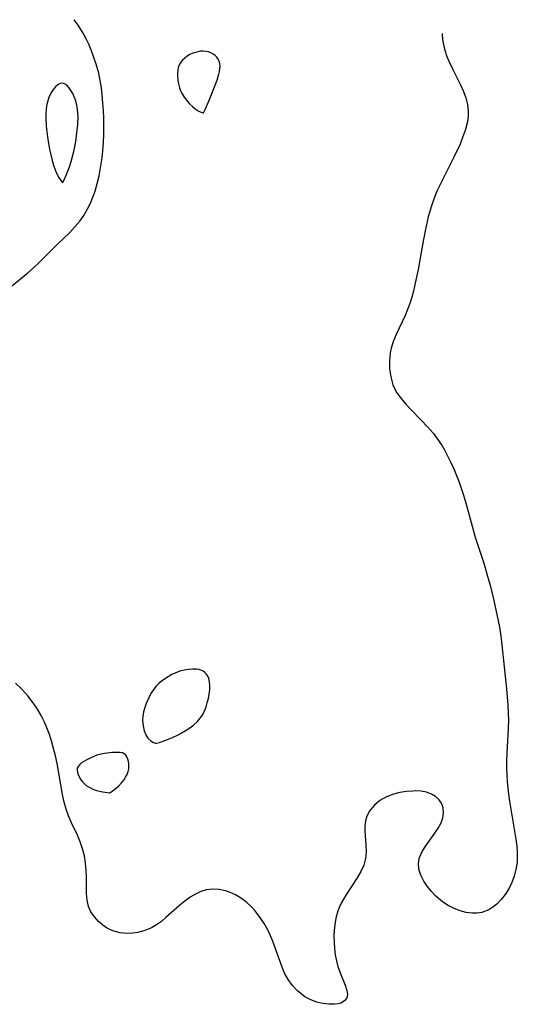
# Model space of a CAD drawing. Header units: metres. Extents: x 1073367 to 1082519, y 1569854 to 1574957.
# Tile 623 of 656: x 1078349 to 1078456, y 1574563 to 1574773. Entities that reach past the tile are written whole.
import ezdxf

# ---------------------------------------------------------------- set-up
doc = ezdxf.new("R2010")
doc.units = ezdxf.units.M
doc.layers.add('CGG_CurvaNivelLidar_v1', color=253, linetype='Continuous', lineweight=30)

msp = doc.modelspace()

# ---------------------------------------------------------------- linework, layer by layer
at = {"layer": 'CGG_CurvaNivelLidar_v1'}
for p, q in [((1078361.7422, 1574771.7796, 70), (1078360.9209, 1574772.9372, 70)), ((1078362.686, 1574770.2737, 70), (1078361.7422, 1574771.7796, 70)), ((1078363.5373, 1574768.7127, 70), (1078362.686, 1574770.2737, 70)), ((1078364.0178, 1574767.7092, 70), (1078363.5373, 1574768.7127, 70)), ((1078439.4742, 1574770.0172, 70), (1078439.4685, 1574769.5934, 70)), ((1078439.4685, 1574769.5934, 70), (1078439.6073, 1574768.2904, 70)), ((1078364.6136, 1574766.3221, 70), (1078364.0178, 1574767.7092, 70)), ((1078439.6073, 1574768.2904, 70), (1078439.963, 1574766.6854, 70)), ((1078439.963, 1574766.6854, 70), (1078440.4879, 1574765.079, 70)), ((1078365.1499, 1574764.9081, 70), (1078364.6136, 1574766.3221, 70)), ((1078365.6262, 1574763.4708, 70), (1078365.1499, 1574764.9081, 70)), ((1078384.0592, 1574764.3295, 70), (1078383.6515, 1574763.8597, 70)), ((1078384.5351, 1574764.7569, 70), (1078384.0592, 1574764.3295, 70)), ((1078385.0627, 1574765.1422, 70), (1078384.5351, 1574764.7569, 70)), ((1078385.6304, 1574765.4813, 70), (1078385.0627, 1574765.1422, 70)), ((1078386.2305, 1574765.7654, 70), (1078385.6304, 1574765.4813, 70)), ((1078386.7816, 1574765.961, 70), (1078386.2305, 1574765.7654, 70)), ((1078387.3458, 1574766.1038, 70), (1078386.7816, 1574765.961, 70)), ((1078387.9155, 1574766.1909, 70), (1078387.3458, 1574766.1038, 70)), ((1078388.4835, 1574766.2151, 70), (1078387.9155, 1574766.1909, 70)), ((1078389.0504, 1574766.1678, 70), (1078388.4835, 1574766.2151, 70)), ((1078389.5986, 1574766.0513, 70), (1078389.0504, 1574766.1678, 70)), ((1078390.1174, 1574765.8681, 70), (1078389.5986, 1574766.0513, 70)), ((1078390.5939, 1574765.6156, 70), (1078390.1174, 1574765.8681, 70)), ((1078391.0009, 1574765.3041, 70), (1078390.5939, 1574765.6156, 70)), ((1078391.353, 1574764.9364, 70), (1078391.0009, 1574765.3041, 70)), ((1078391.6461, 1574764.5239, 70), (1078391.353, 1574764.9364, 70)), ((1078391.8719, 1574764.0751, 70), (1078391.6461, 1574764.5239, 70)), ((1078440.4879, 1574765.079, 70), (1078440.9456, 1574763.9504, 70)), ((1078366.1564, 1574761.5236, 70), (1078365.6262, 1574763.4708, 70)), ((1078383.1291, 1574762.7717, 70), (1078383.0166, 1574762.1598, 70)), ((1078383.3351, 1574763.3425, 70), (1078383.1291, 1574762.7717, 70)), ((1078383.6515, 1574763.8597, 70), (1078383.3351, 1574763.3425, 70)), ((1078392.0176, 1574763.5959, 70), (1078391.8719, 1574764.0751, 70)), ((1078391.9502, 1574761.9203, 70), (1078392.0437, 1574762.4976, 70)), ((1078392.0731, 1574763.0581, 70), (1078392.0176, 1574763.5959, 70)), ((1078392.0437, 1574762.4976, 70), (1078392.0731, 1574763.0581, 70)), ((1078440.9456, 1574763.9504, 70), (1078441.7318, 1574762.2965, 70)), ((1078441.7318, 1574762.2965, 70), (1078443.3952, 1574759.0239, 70)), ((1078366.4765, 1574759.9731, 70), (1078366.1564, 1574761.5236, 70)), ((1078383.0166, 1574762.1598, 70), (1078382.9756, 1574761.5197, 70)), ((1078382.9756, 1574761.5197, 70), (1078382.9901, 1574760.8615, 70)), ((1078382.9901, 1574760.8615, 70), (1078383.0494, 1574760.1938, 70)), ((1078383.0494, 1574760.1938, 70), (1078383.1474, 1574759.5242, 70)), ((1078391.4213, 1574760.0769, 70), (1078391.8095, 1574761.3306, 70)), ((1078391.8095, 1574761.3306, 70), (1078391.9502, 1574761.9203, 70)), ((1078356.4958, 1574758.1307, 70.5), (1078356.0787, 1574757.5182, 70.5)), ((1078356.9487, 1574758.6546, 70.5), (1078356.4958, 1574758.1307, 70.5)), ((1078357.4237, 1574759.0676, 70.5), (1078356.9487, 1574758.6546, 70.5)), ((1078357.9088, 1574759.3375, 70.5), (1078357.4237, 1574759.0676, 70.5)), ((1078358.3932, 1574759.4216, 70.5), (1078357.9088, 1574759.3375, 70.5)), ((1078358.8784, 1574759.2794, 70.5), (1078358.3932, 1574759.4216, 70.5)), ((1078359.3482, 1574758.9447, 70.5), (1078358.8784, 1574759.2794, 70.5)), ((1078359.7979, 1574758.4647, 70.5), (1078359.3482, 1574758.9447, 70.5)), ((1078360.2209, 1574757.8745, 70.5), (1078359.7979, 1574758.4647, 70.5)), ((1078366.7256, 1574758.4043, 70), (1078366.4765, 1574759.9731, 70)), ((1078366.9196, 1574756.8222, 70), (1078366.7256, 1574758.4043, 70)), ((1078383.1474, 1574759.5242, 70), (1078383.4011, 1574758.4087, 70)), ((1078383.4011, 1574758.4087, 70), (1078383.626, 1574757.7708, 70)), ((1078389.7902, 1574755.9449, 70), (1078391.1653, 1574759.3618, 70)), ((1078391.1653, 1574759.3618, 70), (1078391.4213, 1574760.0769, 70)), ((1078443.3952, 1574759.0239, 70), (1078444.0017, 1574757.6556, 70)), ((1078355.4317, 1574756.1264, 70.5), (1078355.2074, 1574755.3774, 70.5)), ((1078355.714, 1574756.8322, 70.5), (1078355.4317, 1574756.1264, 70.5)), ((1078356.0787, 1574757.5182, 70.5), (1078355.714, 1574756.8322, 70.5)), ((1078360.6086, 1574757.1997, 70.5), (1078360.2209, 1574757.8745, 70.5)), ((1078360.949, 1574756.458, 70.5), (1078360.6086, 1574757.1997, 70.5)), ((1078361.2458, 1574755.6111, 70.5), (1078360.949, 1574756.458, 70.5)), ((1078367.0705, 1574755.2312, 70), (1078366.9196, 1574756.8222, 70)), ((1078383.626, 1574757.7708, 70), (1078383.9615, 1574757.0987, 70)), ((1078383.9615, 1574757.0987, 70), (1078384.4091, 1574756.3941, 70)), ((1078384.4091, 1574756.3941, 70), (1078384.9408, 1574755.6897, 70)), ((1078388.8533, 1574753.814, 70), (1078389.7902, 1574755.9449, 70)), ((1078444.0017, 1574757.6556, 70), (1078444.5044, 1574756.278, 70)), ((1078444.5044, 1574756.278, 70), (1078444.8676, 1574754.8868, 70)), ((1078355.0377, 1574754.5967, 70.5), (1078354.9229, 1574753.7931, 70.5)), ((1078355.2074, 1574755.3774, 70.5), (1078355.0377, 1574754.5967, 70.5)), ((1078361.4747, 1574754.7196, 70.5), (1078361.2458, 1574755.6111, 70.5)), ((1078361.6331, 1574753.7966, 70.5), (1078361.4747, 1574754.7196, 70.5)), ((1078367.1907, 1574753.4921, 70), (1078367.0705, 1574755.2312, 70)), ((1078384.9408, 1574755.6897, 70), (1078385.5288, 1574755.0177, 70)), ((1078385.5288, 1574755.0177, 70), (1078386.1459, 1574754.4101, 70)), ((1078386.1459, 1574754.4101, 70), (1078386.7641, 1574753.897, 70)), ((1078386.7641, 1574753.897, 70), (1078387.3531, 1574753.5046, 70)), ((1078388.5, 1574753.1109, 70), (1078388.8533, 1574753.814, 70)), ((1078444.8676, 1574754.8868, 70), (1078445.0407, 1574753.4886, 70)), ((1078354.8616, 1574752.9173, 70.5), (1078354.8527, 1574752.0293, 70.5)), ((1078354.8527, 1574752.0293, 70.5), (1078354.9535, 1574750.2352, 70.5)), ((1078354.9229, 1574753.7931, 70.5), (1078354.8616, 1574752.9173, 70.5)), ((1078361.7085, 1574753.0042, 70.5), (1078361.6331, 1574753.7966, 70.5)), ((1078361.6909, 1574750.5768, 70.5), (1078361.7384, 1574752.201, 70.5)), ((1078361.7384, 1574752.201, 70.5), (1078361.7085, 1574753.0042, 70.5)), ((1078367.2458, 1574752.0895, 70), (1078367.1907, 1574753.4921, 70)), ((1078367.2685, 1574750.3071, 70), (1078367.2458, 1574752.0895, 70)), ((1078387.3531, 1574753.5046, 70), (1078387.8418, 1574753.2599, 70)), ((1078387.8418, 1574753.2599, 70), (1078388.2256, 1574753.1242, 70)), ((1078388.2256, 1574753.1242, 70), (1078388.4557, 1574753.0872, 70)), ((1078388.4557, 1574753.0872, 70), (1078388.5, 1574753.1109, 70)), ((1078445.0118, 1574752.3385, 70), (1078444.8473, 1574751.184, 70)), ((1078445.0407, 1574753.4886, 70), (1078445.0118, 1574752.3385, 70)), ((1078354.9535, 1574750.2352, 70.5), (1078355.3167, 1574747.4064, 70.5)), ((1078361.5129, 1574748.7814, 70.5), (1078361.6909, 1574750.5768, 70.5)), ((1078367.2427, 1574748.5239, 70), (1078367.2685, 1574750.3071, 70)), ((1078444.8473, 1574751.184, 70), (1078444.4232, 1574749.5112, 70)), ((1078361.2409, 1574746.9413, 70.5), (1078361.5129, 1574748.7814, 70.5)), ((1078367.1674, 1574746.7434, 70), (1078367.2427, 1574748.5239, 70)), ((1078443.8389, 1574747.829, 70), (1078443.2722, 1574746.4281, 70)), ((1078444.4232, 1574749.5112, 70), (1078443.8389, 1574747.829, 70)), ((1078355.3167, 1574747.4064, 70.5), (1078355.6869, 1574745.3139, 70.5)), ((1078360.8134, 1574744.8388, 70.5), (1078361.2409, 1574746.9413, 70.5)), ((1078367.0361, 1574744.9696, 70), (1078367.1674, 1574746.7434, 70)), ((1078443.2722, 1574746.4281, 70), (1078441.9838, 1574743.6157, 70)), ((1078355.6869, 1574745.3139, 70.5), (1078356.2409, 1574742.9336, 70.5)), ((1078360.2631, 1574742.7014, 70.5), (1078360.8134, 1574744.8388, 70.5)), ((1078366.5598, 1574741.3502, 70), (1078366.8789, 1574743.5141, 70)), ((1078366.8789, 1574743.5141, 70), (1078367.0361, 1574744.9696, 70)), ((1078441.9838, 1574743.6157, 70), (1078439.611, 1574738.9619, 70)), ((1078356.2409, 1574742.9336, 70.5), (1078356.5402, 1574741.8865, 70.5)), ((1078356.5402, 1574741.8865, 70.5), (1078356.8732, 1574740.9111, 70.5)), ((1078359.2326, 1574739.7573, 70.5), (1078359.9111, 1574741.5714, 70.5)), ((1078359.9111, 1574741.5714, 70.5), (1078360.2631, 1574742.7014, 70.5)), ((1078366.2447, 1574739.6586, 70), (1078366.5598, 1574741.3502, 70)), ((1078356.8732, 1574740.9111, 70.5), (1078357.2408, 1574740.0449, 70.5)), ((1078357.2408, 1574740.0449, 70.5), (1078357.6662, 1574739.259, 70.5)), ((1078357.6662, 1574739.259, 70.5), (1078358.0591, 1574738.6722, 70.5)), ((1078358.7169, 1574738.6148, 70.5), (1078359.2326, 1574739.7573, 70.5)), ((1078365.8636, 1574737.992, 70), (1078366.2447, 1574739.6586, 70)), ((1078358.0591, 1574738.6722, 70.5), (1078358.3565, 1574738.3118, 70.5)), ((1078358.3565, 1574738.3118, 70.5), (1078358.5, 1574738.2092, 70.5)), ((1078358.5, 1574738.2092, 70.5), (1078358.7169, 1574738.6148, 70.5)), ((1078365.3958, 1574736.3602, 70), (1078365.8636, 1574737.992, 70)), ((1078439.611, 1574738.9619, 70), (1078438.3609, 1574736.3574, 70)), ((1078364.4062, 1574733.8208, 70), (1078364.938, 1574735.073, 70)), ((1078364.938, 1574735.073, 70), (1078365.3958, 1574736.3602, 70)), ((1078438.3609, 1574736.3574, 70), (1078437.7583, 1574734.906, 70)), ((1078363.7272, 1574732.4763, 70), (1078364.4062, 1574733.8208, 70)), ((1078437.1842, 1574733.2775, 70), (1078436.4921, 1574730.8728, 70)), ((1078437.7583, 1574734.906, 70), (1078437.1842, 1574733.2775, 70)), ((1078362.0955, 1574729.9621, 70), (1078362.9575, 1574731.1872, 70)), ((1078362.9575, 1574731.1872, 70), (1078363.7272, 1574732.4763, 70)), ((1078436.4921, 1574730.8728, 70), (1078435.8218, 1574727.9451, 70)), ((1078359.9847, 1574727.5734, 70), (1078361.0793, 1574728.7373, 70)), ((1078361.0793, 1574728.7373, 70), (1078362.0955, 1574729.9621, 70)), ((1078357.225, 1574724.9081, 70), (1078359.9847, 1574727.5734, 70)), ((1078435.8218, 1574727.9451, 70), (1078435.2383, 1574724.9659, 70)), ((1078354.4462, 1574722.141, 70), (1078357.225, 1574724.9081, 70)), ((1078435.2383, 1574724.9659, 70), (1078434.3142, 1574719.678, 70)), ((1078352.2102, 1574720.0223, 70), (1078353.345, 1574721.067, 70)), ((1078353.345, 1574721.067, 70), (1078354.4462, 1574722.141, 70)), ((1078346.7269, 1574715.4758, 70), (1078350.9973, 1574718.9857, 70)), ((1078350.9973, 1574718.9857, 70), (1078352.2102, 1574720.0223, 70)), ((1078434.3142, 1574719.678, 70), (1078433.9493, 1574717.748, 70)), ((1078433.9493, 1574717.748, 70), (1078433.3525, 1574715.0779, 70)), ((1078433.3525, 1574715.0779, 70), (1078432.9903, 1574713.7685, 70)), ((1078432.5584, 1574712.4484, 70), (1078432.0721, 1574711.1532, 70)), ((1078432.9903, 1574713.7685, 70), (1078432.5584, 1574712.4484, 70)), ((1078431.5411, 1574709.8838, 70), (1078429.6651, 1574705.8159, 70)), ((1078432.0721, 1574711.1532, 70), (1078431.5411, 1574709.8838, 70)), ((1078429.6651, 1574705.8159, 70), (1078429.1127, 1574704.4866, 70)), ((1078428.8758, 1574703.8337, 70), (1078428.6023, 1574702.9267, 70)), ((1078429.1127, 1574704.4866, 70), (1078428.8758, 1574703.8337, 70)), ((1078428.3909, 1574701.9272, 70), (1078428.2105, 1574700.2032, 70)), ((1078428.6023, 1574702.9267, 70), (1078428.3909, 1574701.9272, 70)), ((1078428.2105, 1574700.2032, 70), (1078428.239, 1574698.4716, 70)), ((1078428.239, 1574698.4716, 70), (1078428.4805, 1574696.7635, 70)), ((1078428.4805, 1574696.7635, 70), (1078428.9582, 1574695.1129, 70)), ((1078428.9582, 1574695.1129, 70), (1078429.2915, 1574694.3333, 70)), ((1078429.2915, 1574694.3333, 70), (1078429.8166, 1574693.3776, 70)), ((1078429.8166, 1574693.3776, 70), (1078430.6823, 1574692.1515, 70)), ((1078430.6823, 1574692.1515, 70), (1078431.6798, 1574690.9792, 70)), ((1078431.6798, 1574690.9792, 70), (1078432.697, 1574689.9047, 70)), ((1078432.697, 1574689.9047, 70), (1078435.0706, 1574687.5057, 70)), ((1078435.0706, 1574687.5057, 70), (1078436.3616, 1574686.1342, 70)), ((1078436.3616, 1574686.1342, 70), (1078437.59, 1574684.6998, 70)), ((1078437.59, 1574684.6998, 70), (1078438.3464, 1574683.7094, 70)), ((1078438.3464, 1574683.7094, 70), (1078439.4554, 1574682.0477, 70)), ((1078439.4554, 1574682.0477, 70), (1078440.0158, 1574681.0959, 70)), ((1078440.0158, 1574681.0959, 70), (1078440.7029, 1574679.8188, 70)), ((1078440.7029, 1574679.8188, 70), (1078441.3433, 1574678.512, 70)), ((1078441.3433, 1574678.512, 70), (1078441.9411, 1574677.1802, 70)), ((1078441.9411, 1574677.1802, 70), (1078442.9268, 1574674.7082, 70)), ((1078442.9268, 1574674.7082, 70), (1078443.3744, 1574673.4512, 70)), ((1078443.3744, 1574673.4512, 70), (1078443.988, 1574671.5626, 70)), ((1078443.988, 1574671.5626, 70), (1078444.555, 1574669.656, 70)), ((1078444.555, 1574669.656, 70), (1078446.5429, 1574662.5794, 70)), ((1078446.5429, 1574662.5794, 70), (1078448.3334, 1574657.0264, 70)), ((1078448.3334, 1574657.0264, 70), (1078449.1685, 1574654.2837, 70)), ((1078449.1685, 1574654.2837, 70), (1078449.7834, 1574652.0451, 70)), ((1078449.7834, 1574652.0451, 70), (1078450.5084, 1574649.1053, 70)), ((1078450.5084, 1574649.1053, 70), (1078451.4421, 1574644.7874, 70)), ((1078451.4421, 1574644.7874, 70), (1078451.6964, 1574643.4192, 70)), ((1078451.6964, 1574643.4192, 70), (1078451.9922, 1574641.5193, 70)), ((1078451.9922, 1574641.5193, 70), (1078452.234, 1574639.6103, 70)), ((1078452.234, 1574639.6103, 70), (1078453.1938, 1574630.2416, 70)), ((1078384.384, 1574634.2418, 70), (1078383.4736, 1574634.0071, 70)), ((1078385.2992, 1574634.4017, 70), (1078384.384, 1574634.2418, 70)), ((1078386.199, 1574634.4757, 70), (1078385.2992, 1574634.4017, 70)), ((1078387.061, 1574634.4435, 70), (1078386.199, 1574634.4757, 70)), ((1078387.5945, 1574634.3503, 70), (1078387.061, 1574634.4435, 70)), ((1078388.0906, 1574634.1892, 70), (1078387.5945, 1574634.3503, 70)), ((1078388.4642, 1574633.999, 70), (1078388.0906, 1574634.1892, 70)), ((1078380.9743, 1574632.8533, 70), (1078379.5795, 1574631.8908, 70)), ((1078381.7486, 1574633.3149, 70), (1078380.9743, 1574632.8533, 70)), ((1078382.588, 1574633.7, 70), (1078381.7486, 1574633.3149, 70)), ((1078383.4736, 1574634.0071, 70), (1078382.588, 1574633.7, 70)), ((1078388.7995, 1574633.7569, 70), (1078388.4642, 1574633.999, 70)), ((1078389.1114, 1574633.4406, 70), (1078388.7995, 1574633.7569, 70)), ((1078389.3688, 1574633.0726, 70), (1078389.1114, 1574633.4406, 70)), ((1078389.6469, 1574632.447, 70), (1078389.3688, 1574633.0726, 70)), ((1078389.8123, 1574631.7474, 70), (1078389.6469, 1574632.447, 70)), ((1078349.7462, 1574630.1561, 70), (1078348.4148, 1574631.4917, 70)), ((1078351.0082, 1574628.7503, 70), (1078349.7462, 1574630.1561, 70)), ((1078377.9054, 1574630.1564, 70), (1078377.4485, 1574629.4481, 70)), ((1078378.4051, 1574630.8075, 70), (1078377.9054, 1574630.1564, 70)), ((1078378.9562, 1574631.3844, 70), (1078378.4051, 1574630.8075, 70)), ((1078379.5795, 1574631.8908, 70), (1078378.9562, 1574631.3844, 70)), ((1078389.739, 1574629.1212, 70), (1078389.8473, 1574630.0281, 70)), ((1078389.879, 1574630.9093, 70), (1078389.8123, 1574631.7474, 70)), ((1078389.8473, 1574630.0281, 70), (1078389.879, 1574630.9093, 70)), ((1078453.1938, 1574630.2416, 70), (1078453.4917, 1574626.7783, 70)), ((1078352.1759, 1574627.265, 70), (1078351.0082, 1574628.7503, 70)), ((1078376.6432, 1574627.9106, 70), (1078376.2928, 1574627.0994, 70)), ((1078377.0286, 1574628.6961, 70), (1078376.6432, 1574627.9106, 70)), ((1078377.4485, 1574629.4481, 70), (1078377.0286, 1574628.6961, 70)), ((1078389.3421, 1574627.2888, 70), (1078389.5681, 1574628.2036, 70)), ((1078389.5681, 1574628.2036, 70), (1078389.739, 1574629.1212, 70)), ((1078353.0617, 1574625.953, 70), (1078352.1759, 1574627.265, 70)), ((1078353.8614, 1574624.5835, 70), (1078353.0617, 1574625.953, 70)), ((1078375.9816, 1574626.2683, 70), (1078375.7345, 1574625.3845, 70)), ((1078376.2928, 1574627.0994, 70), (1078375.9816, 1574626.2683, 70)), ((1078388.7228, 1574625.5237, 70), (1078389.0621, 1574626.3905, 70)), ((1078389.0621, 1574626.3905, 70), (1078389.3421, 1574627.2888, 70)), ((1078453.4917, 1574626.7783, 70), (1078453.5817, 1574625.1285, 70)), ((1078354.5731, 1574623.162, 70), (1078353.8614, 1574624.5835, 70)), ((1078375.583, 1574624.4146, 70), (1078375.5397, 1574623.4041, 70)), ((1078375.7345, 1574625.3845, 70), (1078375.583, 1574624.4146, 70)), ((1078387.2239, 1574623.2596, 70), (1078387.8397, 1574623.982, 70)), ((1078387.8397, 1574623.982, 70), (1078388.0853, 1574624.3386, 70)), ((1078388.0853, 1574624.3386, 70), (1078388.3116, 1574624.7067, 70)), ((1078388.3116, 1574624.7067, 70), (1078388.7228, 1574625.5237, 70)), ((1078453.5817, 1574625.1285, 70), (1078453.6135, 1574623.4799, 70)), ((1078355.0894, 1574621.9601, 70), (1078354.5731, 1574623.162, 70)), ((1078355.5524, 1574620.7321, 70), (1078355.0894, 1574621.9601, 70)), ((1078375.5397, 1574623.4041, 70), (1078375.6232, 1574622.3401, 70)), ((1078375.6232, 1574622.3401, 70), (1078375.8427, 1574621.3384, 70)), ((1078384.27, 1574621.1095, 70), (1078385.3894, 1574621.8058, 70)), ((1078385.3894, 1574621.8058, 70), (1078386.3947, 1574622.5305, 70)), ((1078386.3947, 1574622.5305, 70), (1078387.2239, 1574623.2596, 70)), ((1078453.5765, 1574621.8808, 70), (1078453.2654, 1574616.5071, 70)), ((1078453.6135, 1574623.4799, 70), (1078453.5765, 1574621.8808, 70)), ((1078356.0709, 1574619.1616, 70), (1078355.5524, 1574620.7321, 70)), ((1078375.8427, 1574621.3384, 70), (1078376.1961, 1574620.4526, 70)), ((1078376.1961, 1574620.4526, 70), (1078376.6734, 1574619.73, 70)), ((1078376.6734, 1574619.73, 70), (1078377.2529, 1574619.1878, 70)), ((1078380.8381, 1574619.4319, 70), (1078381.9339, 1574619.8996, 70)), ((1078381.9339, 1574619.8996, 70), (1078383.098, 1574620.4662, 70)), ((1078383.098, 1574620.4662, 70), (1078384.27, 1574621.1095, 70)), ((1078356.5283, 1574617.5683, 70), (1078356.0709, 1574619.1616, 70)), ((1078356.9299, 1574615.9596, 70), (1078356.5283, 1574617.5683, 70)), ((1078377.2529, 1574619.1878, 70), (1078377.8227, 1574618.8395, 70)), ((1078377.8227, 1574618.8395, 70), (1078378.2726, 1574618.6712, 70)), ((1078378.2726, 1574618.6712, 70), (1078378.5, 1574618.6797, 70)), ((1078378.5, 1574618.6797, 70), (1078379.1466, 1574618.8463, 70)), ((1078379.1466, 1574618.8463, 70), (1078379.8967, 1574619.0854, 70)), ((1078379.8967, 1574619.0854, 70), (1078380.8381, 1574619.4319, 70)), ((1078357.2776, 1574614.3417, 70), (1078356.9299, 1574615.9596, 70)), ((1078364.5944, 1574615.6443, 70), (1078363.4843, 1574615.085, 70)), ((1078365.7865, 1574616.0912, 70), (1078364.5944, 1574615.6443, 70)), ((1078366.3197, 1574616.2346, 70), (1078365.7865, 1574616.0912, 70)), ((1078367.4051, 1574616.4484, 70), (1078366.3197, 1574616.2346, 70)), ((1078369.0825, 1574616.6611, 70), (1078367.4051, 1574616.4484, 70)), ((1078370.2116, 1574616.7141, 70), (1078369.0825, 1574616.6611, 70)), ((1078370.7301, 1574616.6804, 70), (1078370.2116, 1574616.7141, 70)), ((1078371.2013, 1574616.5837, 70), (1078370.7301, 1574616.6804, 70)), ((1078371.6075, 1574616.4, 70), (1078371.2013, 1574616.5837, 70)), ((1078371.9326, 1574616.1094, 70), (1078371.6075, 1574616.4, 70)), ((1078372.1853, 1574615.7294, 70), (1078371.9326, 1574616.1094, 70)), ((1078372.3759, 1574615.2827, 70), (1078372.1853, 1574615.7294, 70)), ((1078372.5099, 1574614.7875, 70), (1078372.3759, 1574615.2827, 70)), ((1078453.2654, 1574616.5071, 70), (1078453.2052, 1574614.9367, 70)), ((1078358.4287, 1574607.7053, 70), (1078357.2776, 1574614.3417, 70)), ((1078361.5913, 1574613.3219, 70), (1078361.5377, 1574612.8933, 70)), ((1078361.7903, 1574613.7247, 70), (1078361.5913, 1574613.3219, 70)), ((1078362.1073, 1574614.0974, 70), (1078361.7903, 1574613.7247, 70)), ((1078362.51, 1574614.4462, 70), (1078362.1073, 1574614.0974, 70)), ((1078362.9747, 1574614.7749, 70), (1078362.51, 1574614.4462, 70)), ((1078363.4843, 1574615.085, 70), (1078362.9747, 1574614.7749, 70)), ((1078372.4315, 1574612.6293, 70), (1078372.5554, 1574613.1841, 70)), ((1078372.5872, 1574614.2585, 70), (1078372.5099, 1574614.7875, 70)), ((1078372.5554, 1574613.1841, 70), (1078372.6026, 1574613.7075, 70)), ((1078372.6026, 1574613.7075, 70), (1078372.5872, 1574614.2585, 70)), ((1078453.2052, 1574614.9367, 70), (1078453.1929, 1574613.3637, 70)), ((1078453.1929, 1574613.3637, 70), (1078453.2392, 1574611.8829, 70)), ((1078361.5377, 1574612.8933, 70), (1078361.6027, 1574612.4383, 70)), ((1078361.6027, 1574612.4383, 70), (1078361.7587, 1574611.9663, 70)), ((1078361.7587, 1574611.9663, 70), (1078361.9851, 1574611.4859, 70)), ((1078361.9851, 1574611.4859, 70), (1078362.2675, 1574611.0055, 70)), ((1078371.507, 1574610.7732, 70), (1078371.8958, 1574611.396, 70)), ((1078371.8958, 1574611.396, 70), (1078372.2079, 1574612.024, 70)), ((1078372.2079, 1574612.024, 70), (1078372.4315, 1574612.6293, 70)), ((1078453.2392, 1574611.8829, 70), (1078453.3363, 1574610.4007, 70)), ((1078362.2675, 1574611.0055, 70), (1078362.5972, 1574610.5338, 70)), ((1078362.5972, 1574610.5338, 70), (1078363.0282, 1574610.0602, 70)), ((1078363.0282, 1574610.0602, 70), (1078363.5816, 1574609.601, 70)), ((1078363.5816, 1574609.601, 70), (1078364.2374, 1574609.1909, 70)), ((1078364.2374, 1574609.1909, 70), (1078364.934, 1574608.8698, 70)), ((1078369.3499, 1574608.618, 70), (1078369.8939, 1574609.046, 70)), ((1078369.8939, 1574609.046, 70), (1078370.4796, 1574609.5715, 70)), ((1078370.4796, 1574609.5715, 70), (1078371.0539, 1574610.1822, 70)), ((1078371.0539, 1574610.1822, 70), (1078371.507, 1574610.7732, 70)), ((1078453.3363, 1574610.4007, 70), (1078453.6067, 1574607.7901, 70)), ((1078358.7752, 1574606.1218, 70), (1078358.4287, 1574607.7053, 70)), ((1078364.934, 1574608.8698, 70), (1078365.6634, 1574608.6142, 70)), ((1078365.6634, 1574608.6142, 70), (1078367.0609, 1574608.2685, 70)), ((1078367.0609, 1574608.2685, 70), (1078368.5, 1574608.0605, 70)), ((1078368.5, 1574608.0605, 70), (1078369.3499, 1574608.618, 70)), ((1078427.5713, 1574607.198, 70), (1078426.1967, 1574606.4248, 70)), ((1078429.0773, 1574607.7868, 70), (1078427.5713, 1574607.198, 70)), ((1078430.4394, 1574608.1413, 70), (1078429.0773, 1574607.7868, 70)), ((1078431.8286, 1574608.3668, 70), (1078430.4394, 1574608.1413, 70)), ((1078433.2113, 1574608.4725, 70), (1078431.8286, 1574608.3668, 70)), ((1078433.7225, 1574608.4812, 70), (1078433.2113, 1574608.4725, 70)), ((1078434.9768, 1574608.4147, 70), (1078433.7225, 1574608.4812, 70)), ((1078436.1555, 1574608.2052, 70), (1078434.9768, 1574608.4147, 70)), ((1078437.2227, 1574607.8271, 70), (1078436.1555, 1574608.2052, 70)), ((1078438.0723, 1574607.3125, 70), (1078437.2227, 1574607.8271, 70)), ((1078438.7752, 1574606.6559, 70), (1078438.0723, 1574607.3125, 70)), ((1078453.6067, 1574607.7901, 70), (1078453.8142, 1574606.2895, 70)), ((1078359.1964, 1574604.5902, 70), (1078358.7752, 1574606.1218, 70)), ((1078424.9976, 1574605.4656, 70), (1078424.0351, 1574604.3491, 70)), ((1078426.1967, 1574606.4248, 70), (1078424.9976, 1574605.4656, 70)), ((1078439.3079, 1574605.8802, 70), (1078438.7752, 1574606.6559, 70)), ((1078439.6782, 1574604.8676, 70), (1078439.3079, 1574605.8802, 70)), ((1078439.7711, 1574603.7718, 70), (1078439.6782, 1574604.8676, 70)), ((1078453.8142, 1574606.2895, 70), (1078455.2105, 1574598.1716, 70)), ((1078359.7033, 1574603.186, 70), (1078359.1964, 1574604.5902, 70)), ((1078360.3141, 1574601.8094, 70), (1078359.7033, 1574603.186, 70)), ((1078423.3703, 1574603.0926, 70), (1078423.1059, 1574602.1038, 70)), ((1078424.0351, 1574604.3491, 70), (1078423.3703, 1574603.0926, 70)), ((1078439.2215, 1574601.6707, 70), (1078439.602, 1574602.7249, 70)), ((1078439.602, 1574602.7249, 70), (1078439.7711, 1574603.7718, 70)), ((1078361.6217, 1574599.0705, 70), (1078360.3141, 1574601.8094, 70)), ((1078422.9907, 1574601.0633, 70), (1078422.9814, 1574599.9872, 70)), ((1078423.1059, 1574602.1038, 70), (1078422.9907, 1574601.0633, 70)), ((1078437.9039, 1574599.4583, 70), (1078438.6279, 1574600.5568, 70)), ((1078438.6279, 1574600.5568, 70), (1078439.2215, 1574601.6707, 70)), ((1078362.2143, 1574597.6666, 70), (1078361.6217, 1574599.0705, 70)), ((1078422.9814, 1574599.9872, 70), (1078423.2051, 1574596.9465, 70)), ((1078435.9551, 1574596.7663, 70), (1078437.9039, 1574599.4583, 70)), ((1078362.719, 1574596.1654, 70), (1078362.2143, 1574597.6666, 70)), ((1078423.2051, 1574596.9465, 70), (1078423.2615, 1574595.4962, 70)), ((1078435.2035, 1574595.5492, 70), (1078435.9551, 1574596.7663, 70)), ((1078455.2105, 1574598.1716, 70), (1078455.3906, 1574596.7466, 70)), ((1078455.3906, 1574596.7466, 70), (1078455.4959, 1574595.3356, 70)), ((1078363.1028, 1574594.6251, 70), (1078362.719, 1574596.1654, 70)), ((1078363.3604, 1574593.0608, 70), (1078363.1028, 1574594.6251, 70)), ((1078423.2615, 1574595.4962, 70), (1078423.1327, 1574594.067, 70)), ((1078434.3826, 1574593.0638, 70), (1078434.6473, 1574594.3157, 70)), ((1078434.6473, 1574594.3157, 70), (1078435.2035, 1574595.5492, 70)), ((1078455.5082, 1574594.261, 70), (1078455.4448, 1574593.1998, 70)), ((1078455.4959, 1574595.3356, 70), (1078455.5082, 1574594.261, 70)), ((1078363.4852, 1574591.617, 70), (1078363.3604, 1574593.0608, 70)), ((1078422.7362, 1574592.6787, 70), (1078422.1157, 1574591.3121, 70)), ((1078423.1327, 1574594.067, 70), (1078422.7362, 1574592.6787, 70)), ((1078434.4835, 1574591.8003, 70), (1078434.3826, 1574593.0638, 70)), ((1078455.4448, 1574593.1998, 70), (1078455.2097, 1574591.7352, 70)), ((1078363.535, 1574590.1788, 70), (1078363.4852, 1574591.617, 70)), ((1078363.5763, 1574586.5988, 70), (1078363.535, 1574590.1788, 70)), ((1078422.1157, 1574591.3121, 70), (1078421.339, 1574589.959, 70)), ((1078434.8947, 1574590.5289, 70), (1078434.4835, 1574591.8003, 70)), ((1078435.545, 1574589.2625, 70), (1078434.8947, 1574590.5289, 70)), ((1078454.8225, 1574590.3107, 70), (1078454.3077, 1574588.9442, 70)), ((1078455.2097, 1574591.7352, 70), (1078454.8225, 1574590.3107, 70)), ((1078421.339, 1574589.959, 70), (1078418.9116, 1574586.2544, 70)), ((1078436.2779, 1574588.1567, 70), (1078435.545, 1574589.2625, 70)), ((1078437.1329, 1574587.0862, 70), (1078436.2779, 1574588.1567, 70)), ((1078454.3077, 1574588.9442, 70), (1078453.6751, 1574587.6425, 70)), ((1078363.6898, 1574585.1888, 70), (1078363.5763, 1574586.5988, 70)), ((1078386.7949, 1574586.4992, 70), (1078385.6834, 1574585.8189, 70)), ((1078387.9335, 1574587.0432, 70), (1078386.7949, 1574586.4992, 70)), ((1078389.1025, 1574587.4106, 70), (1078387.9335, 1574587.0432, 70)), ((1078390.4721, 1574587.574, 70), (1078389.1025, 1574587.4106, 70)), ((1078391.8623, 1574587.4884, 70), (1078390.4721, 1574587.574, 70)), ((1078393.2492, 1574587.182, 70), (1078391.8623, 1574587.4884, 70)), ((1078394.0841, 1574586.8947, 70), (1078393.2492, 1574587.182, 70)), ((1078395.3691, 1574586.308, 70), (1078394.0841, 1574586.8947, 70)), ((1078396.6072, 1574585.5713, 70), (1078395.3691, 1574586.308, 70)), ((1078418.9116, 1574586.2544, 70), (1078418.4025, 1574585.4146, 70)), ((1078438.0954, 1574586.0734, 70), (1078437.1329, 1574587.0862, 70)), ((1078439.1569, 1574585.1446, 70), (1078438.0954, 1574586.0734, 70)), ((1078452.9291, 1574586.4234, 70), (1078452.0752, 1574585.3122, 70)), ((1078453.6751, 1574587.6425, 70), (1078452.9291, 1574586.4234, 70)), ((1078363.9839, 1574583.8662, 70), (1078363.6898, 1574585.1888, 70)), ((1078364.5087, 1574582.688, 70), (1078363.9839, 1574583.8662, 70)), ((1078383.4825, 1574584.1363, 70), (1078380.5075, 1574581.4828, 70)), ((1078384.5706, 1574585.016, 70), (1078383.4825, 1574584.1363, 70)), ((1078385.6834, 1574585.8189, 70), (1078384.5706, 1574585.016, 70)), ((1078397.7798, 1574584.6921, 70), (1078396.6072, 1574585.5713, 70)), ((1078398.7446, 1574583.8022, 70), (1078397.7798, 1574584.6921, 70)), ((1078399.5585, 1574582.9144, 70), (1078398.7446, 1574583.8022, 70)), ((1078417.9307, 1574584.5559, 70), (1078417.4881, 1574583.6233, 70)), ((1078418.4025, 1574585.4146, 70), (1078417.9307, 1574584.5559, 70)), ((1078439.7717, 1574584.6869, 70), (1078439.1569, 1574585.1446, 70)), ((1078440.7569, 1574584.0573, 70), (1078439.7717, 1574584.6869, 70)), ((1078442.0028, 1574583.4203, 70), (1078440.7569, 1574584.0573, 70)), ((1078451.1131, 1574584.3389, 70), (1078450.2872, 1574583.6979, 70)), ((1078452.0752, 1574585.3122, 70), (1078451.1131, 1574584.3389, 70)), ((1078365.2394, 1574581.6097, 70), (1078364.5087, 1574582.688, 70)), ((1078400.5676, 1574581.6057, 70), (1078399.5585, 1574582.9144, 70)), ((1078417.1182, 1574582.6615, 70), (1078416.7609, 1574581.3626, 70)), ((1078417.4881, 1574583.6233, 70), (1078417.1182, 1574582.6615, 70)), ((1078443.2919, 1574582.9243, 70), (1078442.0028, 1574583.4203, 70)), ((1078444.6018, 1574582.5841, 70), (1078443.2919, 1574582.9243, 70)), ((1078445.9115, 1574582.424, 70), (1078444.6018, 1574582.5841, 70)), ((1078446.9175, 1574582.4439, 70), (1078445.9115, 1574582.424, 70)), ((1078447.8972, 1574582.6038, 70), (1078446.9175, 1574582.4439, 70)), ((1078449.4032, 1574583.1716, 70), (1078447.8972, 1574582.6038, 70)), ((1078450.2872, 1574583.6979, 70), (1078449.4032, 1574583.1716, 70)), ((1078366.1288, 1574580.6323, 70), (1078365.2394, 1574581.6097, 70)), ((1078367.0528, 1574579.8356, 70), (1078366.1288, 1574580.6323, 70)), ((1078368.069, 1574579.1597, 70), (1078367.0528, 1574579.8356, 70)), ((1078378.5162, 1574579.9531, 70), (1078377.4602, 1574579.329, 70)), ((1078379.5296, 1574580.6805, 70), (1078378.5162, 1574579.9531, 70)), ((1078380.5075, 1574581.4828, 70), (1078379.5296, 1574580.6805, 70)), ((1078401.4774, 1574580.1978, 70), (1078400.5676, 1574581.6057, 70)), ((1078402.2921, 1574578.7132, 70), (1078401.4774, 1574580.1978, 70)), ((1078416.5275, 1574580.0237, 70), (1078416.4032, 1574578.7625, 70)), ((1078416.7609, 1574581.3626, 70), (1078416.5275, 1574580.0237, 70)), ((1078369.1736, 1574578.6405, 70), (1078368.069, 1574579.1597, 70)), ((1078370.7105, 1574578.2454, 70), (1078369.1736, 1574578.6405, 70)), ((1078372.3352, 1574578.1178, 70), (1078370.7105, 1574578.2454, 70)), ((1078373.4194, 1574578.1611, 70), (1078372.3352, 1574578.1178, 70)), ((1078374.5062, 1574578.3091, 70), (1078373.4194, 1574578.1611, 70)), ((1078376.0093, 1574578.7072, 70), (1078374.5062, 1574578.3091, 70)), ((1078377.4602, 1574579.329, 70), (1078376.0093, 1574578.7072, 70)), ((1078402.597, 1574578.0888, 70), (1078402.2921, 1574578.7132, 70)), ((1078403.255, 1574576.5753, 70), (1078402.597, 1574578.0888, 70)), ((1078416.4032, 1574578.7625, 70), (1078416.3562, 1574577.4898, 70)), ((1078416.3562, 1574577.4898, 70), (1078416.3804, 1574576.2161, 70)), ((1078403.843, 1574575.0329, 70), (1078403.255, 1574576.5753, 70)), ((1078416.3804, 1574576.2161, 70), (1078416.4784, 1574574.8835, 70)), ((1078405.3103, 1574570.8937, 70), (1078403.843, 1574575.0329, 70)), ((1078416.4784, 1574574.8835, 70), (1078416.6461, 1574573.5752, 70)), ((1078416.6461, 1574573.5752, 70), (1078416.8874, 1574572.2854, 70)), ((1078416.8874, 1574572.2854, 70), (1078417.2123, 1574571.0537, 70)), ((1078405.848, 1574569.6639, 70), (1078405.3103, 1574570.8937, 70)), ((1078406.6284, 1574568.2682, 70), (1078405.848, 1574569.6639, 70)), ((1078417.2123, 1574571.0537, 70), (1078417.7001, 1574569.703, 70)), ((1078417.7001, 1574569.703, 70), (1078418.7469, 1574567.1065, 70)), ((1078407.5435, 1574566.9931, 70), (1078406.6284, 1574568.2682, 70)), ((1078408.5787, 1574565.8617, 70), (1078407.5435, 1574566.9931, 70)), ((1078418.7469, 1574567.1065, 70), (1078419.1191, 1574565.9031, 70)), ((1078409.7252, 1574564.9078, 70), (1078408.5787, 1574565.8617, 70)), ((1078410.1775, 1574564.6067, 70), (1078409.7252, 1574564.9078, 70)), ((1078419.1191, 1574565.9031, 70), (1078419.2488, 1574565.0538, 70)), ((1078419.2488, 1574565.0538, 70), (1078419.1401, 1574564.3393, 70)), ((1078411.4185, 1574563.9536, 70), (1078410.1775, 1574564.6067, 70)), ((1078412.7153, 1574563.4746, 70), (1078411.4185, 1574563.9536, 70)), ((1078414.0233, 1574563.1553, 70), (1078412.7153, 1574563.4746, 70)), ((1078415.2978, 1574562.9927, 70), (1078414.0233, 1574563.1553, 70)), ((1078416.4906, 1574562.9951, 70), (1078415.2978, 1574562.9927, 70)), ((1078417.2778, 1574563.1099, 70), (1078416.4906, 1574562.9951, 70)), ((1078417.8063, 1574563.2597, 70), (1078417.2778, 1574563.1099, 70)), ((1078418.6401, 1574563.7013, 70), (1078417.8063, 1574563.2597, 70)), ((1078419.1401, 1574564.3393, 70), (1078418.6401, 1574563.7013, 70))]:
    msp.add_line(p, q, dxfattribs=at)

doc.saveas('drawing.dxf')
